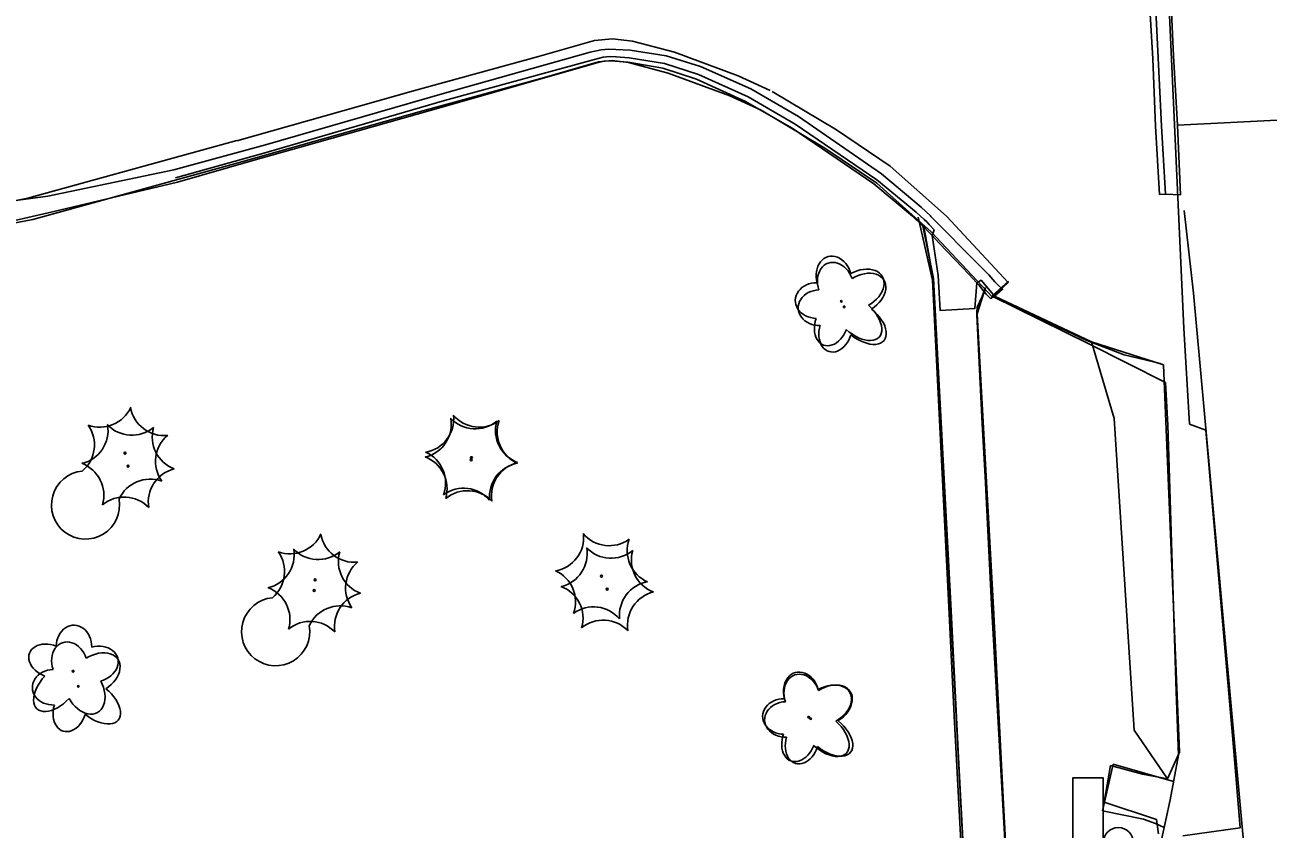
# Model space of a CAD drawing. Extents: x 588843 to 2552415, y 180129 to 269402.
# Drawn here: x 594572.6 to 594716.2, y 184494 to 184586.8 of the extents above; entities that cross this region are included whole.
import ezdxf

# ---------------------------------------------------------------- set-up
doc = ezdxf.new("R2010")
doc.units = 0
for name, color, linetype in [('Default', 7, 'Continuous'), ('E_BLD_HvyDash', 7, 'Continuous'), ('E_DWY', 7, 'Continuous'), ('E_LAND_Vegetation', 7, 'Continuous'), ('E_PATH_Sidewalk', 7, 'Continuous'), ('E_RDWY', 7, 'Continuous'), ('E_RDWY_AsphConc', 7, 'Continuous'), ('E_RDWY_C_and_G', 7, 'Continuous'), ('E_RDWY_Gravel', 7, 'Continuous'), ('E_RDWY_PavtEdge', 7, 'Continuous'), ('E_SGN', 7, 'Continuous')]:
    doc.layers.add(name, color=color, linetype=linetype)

# ---------------------------------------------------------------- blocks, each defined once
blk = doc.blocks.new('DTRE')
at = {"layer": 'Default'}
blk.add_circle((-0.18, 0), 0.183, dxfattribs=at)
for centre, major_axis, ratio in [((-1.87, 5.32), (1.36, -4.98), 0.782863), ((4.06, 2.74), (-5.27, -2.93), 0.691916), ((-5.87, 0.15), (4.93, -0.12), 0.832022), ((3.54, -3.71), (-5.01, 4.58), 0.560249), ((-2.49, -5.24), (1.8, 4.86), 0.716896)]:
    blk.add_ellipse(centre, major_axis=major_axis, ratio=ratio, start_param=1.570796, end_param=4.712389, dxfattribs=at)
blk = doc.blocks.new('CTRE')
at = {"layer": 'Default'}
blk.add_circle((0, 0), 0.223, dxfattribs=at)
for centre, start, end in [((-11.97, 8.96), 280.2067, 5.9716), ((1.81, 14.92), 220.2113, 305.9762), ((13.83, 5.89), 160.2113, 245.9762), ((-13.83, -5.9), 340.2113, 65.9762), ((12.03, -9.04), 185.9272, 100.2511), ((-1.81, -14.93), 40.2113, 125.9762)]:
    blk.add_arc(centre, 7.87, start, end, dxfattribs=at)
blk = doc.blocks.new('CTRE_1_1')
at = {"layer": 'Default'}
blk.add_circle((0, 0), 0.223, dxfattribs=at)
for centre, start, end in [((-11.97, 8.96), 280.2067, 5.9716), ((1.81, 14.92), 220.2113, 305.9762), ((13.83, 5.89), 160.2113, 245.9762), ((-13.83, -5.9), 340.2113, 65.9762), ((12.03, -9.04), 100.2511, 185.9272), ((-1.81, -14.93), 40.2113, 125.9762)]:
    blk.add_arc(centre, 7.87, start, end, dxfattribs=at)
blk = doc.blocks.new('DTRE_1_1')
at = {"layer": 'Default'}
blk.add_circle((-0.18, 0), 0.183, dxfattribs=at)
for centre, major_axis, ratio in [((-1.87, 5.32), (1.36, -4.98), 0.782863), ((4.06, 2.74), (-5.27, -2.93), 0.691916), ((-5.87, 0.15), (4.93, -0.12), 0.832022), ((3.54, -3.71), (-5.01, 4.58), 0.560249), ((-2.49, -5.24), (1.8, 4.86), 0.716896)]:
    blk.add_ellipse(centre, major_axis=major_axis, ratio=ratio, start_param=1.570796, end_param=4.712389, dxfattribs=at)
blk = doc.blocks.new('SGN_1')
at = {"layer": 'Default'}
blk.add_lwpolyline([(-3.5, -15), (-10.5, -15), (-10.5, 15), (-3.5, 15)], close=True, dxfattribs=at)
blk.add_circle((0, 0), 3.5, dxfattribs=at)
blk = doc.blocks.new('DTRE_4')
at = {"layer": 'E_LAND_Vegetation'}
blk.add_circle((-0.6, 0), 0.601, dxfattribs=at)
for centre, major_axis, ratio in [((-6.14, 17.45), (4.46, -16.34), 0.782863), ((13.31, 8.98), (-17.3, -9.61), 0.691916), ((-19.26, 0.5), (16.18, -0.4), 0.832022), ((11.62, -12.16), (-16.44, 15.03), 0.560249), ((-8.18, -17.2), (5.91, 15.93), 0.716896)]:
    blk.add_ellipse(centre, major_axis=major_axis, ratio=ratio, start_param=1.570796, end_param=4.712389, dxfattribs=at)
blk = doc.blocks.new('CTRE_4')
at = {"layer": 'E_LAND_Vegetation'}
blk.add_circle((0, 0), 0.733, dxfattribs=at)
for centre, radius, start, end in [((-39.28, 29.41), 25.81, 280.2067, 5.97162), ((5.93, 48.96), 25.81, 220.21132, 305.97623), ((45.37, 19.34), 25.81, 160.21133, 245.97624), ((-45.37, -19.35), 25.81, 340.21132, 65.97623), ((39.47, -29.65), 25.83, 100.25111, 185.92721), ((-5.93, -48.97), 25.81, 40.21133, 125.97624)]:
    blk.add_arc(centre, radius, start, end, dxfattribs=at)

msp = doc.modelspace()

# ---------------------------------------------------------------- linework, layer by layer
at = {"layer": 'E_BLD_HvyDash'}
msp.add_lwpolyline([(594682.53, 184557.02), (594682.31, 184554.05), (594678.29, 184553.82), (594678.05, 184557.85), (594677.38, 184562.46)], dxfattribs=at)
at = {"layer": 'E_DWY'}
for points in [[(594597.1, 184573.41), (594617.49, 184579.16), (594631.93, 184583.11), (594638.37, 184584.96), (594640.46, 184585.18), (594642.78, 184584.89), (594647.64, 184583.61), (594654.96, 184580.88), (594658.66, 184579.19)], [(594597.78, 184571.01), (594618.16, 184576.75), (594632.6, 184580.7), (594638.85, 184582.5), (594640.43, 184582.66), (594642.31, 184582.43), (594646.88, 184581.22), (594654, 184578.57), (594657.63, 184576.92)], [(594658.9, 184579.07), (594666.32, 184574.67), (594672.52, 184570.47), (594679.02, 184564.69), (594686.15, 184557.06), (594684.32, 184555.35)], [(594657.63, 184576.92), (594664.98, 184572.56), (594670.98, 184568.49), (594677.27, 184562.9), (594684.32, 184555.35)], [(594536.35, 184566.77), (594555.85, 184565.27), (594560.82, 184565.04), (594565.74, 184565.37), (594572.97, 184566.76), (594597.11, 184573.42)], [(594536.16, 184564.27), (594555.7, 184562.78), (594560.85, 184562.53), (594566.07, 184562.88), (594573.54, 184564.33), (594597.78, 184571.01)], [(594589.81, 184570.06), (594575.29, 184567.02), (594568.66, 184566.14), (594563.67, 184565.57), (594559.1, 184565.5), (594553.5, 184565.71), (594541.2, 184566.73), (594527, 184567.87), (594514.28, 184568.88), (594510.63, 184568.71), (594508.03, 184567.75), (594505.53, 184566.23), (594503.66, 184564.19), (594502.3, 184562.19), (594501.47, 184559.92), (594500.92, 184556.63)], [(594590.26, 184568.64), (594575.81, 184565.21), (594569.08, 184563.67), (594563.83, 184563.07), (594559.08, 184563), (594553.35, 184563.21), (594540.99, 184564.24), (594526.8, 184565.38), (594514.24, 184566.38), (594511.13, 184566.23), (594509.12, 184565.49), (594507.14, 184564.28), (594505.63, 184562.63), (594504.54, 184561.03), (594503.89, 184559.28), (594503.38, 184556.22)], [(594686.2, 184557.2), (594684.34, 184555.54), (594688.91, 184553.35), (594695.23, 184550.35), (594699.53, 184548.68), (594703.72, 184547.7)], [(594684.38, 184555.44), (594695.46, 184549.97), (594704.29, 184545.49)]]:
    msp.add_lwpolyline(points, dxfattribs=at)
at = {"layer": 'E_PATH_Sidewalk'}
for points in [[(594675.75, 184564.58), (594677.4, 184557.3), (594678.16, 184541.92), (594679.16, 184521.94), (594679.92, 184507.02), (594680.77, 184491.07), (594681.58, 184478.79), (594686.51, 184479.12), (594685.56, 184496.05), (594684.23, 184519.87), (594683.07, 184543.24), (594682.53, 184553.77), (594683.52, 184556.45)], [(594681.64, 184478.89), (594680.41, 184502.23), (594679.51, 184519.87), (594677.54, 184557.52), (594676.29, 184563.57)], [(594676.35, 184563.71), (594677.44, 184557.73), (594678.65, 184535.48), (594680.5, 184500.44), (594681.65, 184478.71), (594686.56, 184479.05), (594684.87, 184510.35), (594683.13, 184540.75), (594682.52, 184553.31), (594682.58, 184554.21), (594683.51, 184556.22)], [(594681.64, 184478.89), (594686.52, 184479.1), (594685.29, 184502.81), (594684.45, 184519.51), (594682.57, 184553.42), (594683.38, 184555.97)]]:
    msp.add_lwpolyline(points, dxfattribs=at)
at = {"layer": 'E_RDWY'}
for points in [[(594707.06, 184540.71), (594708.95, 184539.99), (594712.13, 184503.86), (594712.92, 184494.11), (594706.29, 184493.18)], [(594705.23, 184499.46), (594698.27, 184501.45), (594697.04, 184496.07), (594701.78, 184495.12), (594703.17, 184494.62), (594704.14, 184494.15)]]:
    msp.add_lwpolyline(points, dxfattribs=at)
at = {"layer": 'E_RDWY_AsphConc'}
for points in [[(594705.7, 184575.19), (594717.98, 184575.83), (594729.93, 184576.63), (594728.28, 184603.88), (594725.93, 184649.38), (594725.41, 184663.64)], [(594703.5, 184493.43), (594703.28, 184495.06), (594697.22, 184497.07), (594697.97, 184501.29), (594701.66, 184500.31), (594704.54, 184499.76), (594705.94, 184502.85), (594704.07, 184547.54), (594695.76, 184550.21), (594684.58, 184555.48)]]:
    msp.add_lwpolyline(points, dxfattribs=at)
at = {"layer": 'E_RDWY_C_and_G'}
for points in [[(594700.74, 184672.16), (594702.68, 184631.17), (594704.57, 184592.09), (594706.44, 184551.77), (594707.06, 184540.71)], [(594703.6, 184567.21), (594703.14, 184575.1), (594702.85, 184582.87), (594701.31, 184608.7), (594699.21, 184646.33), (594698.74, 184659.86)], [(594704.31, 184567.22), (594703.84, 184575.07), (594703.47, 184582.96), (594702.64, 184599.45), (594700.07, 184645.67), (594699.31, 184659.82)], [(594703.6, 184567.21), (594704.31, 184567.22), (594706.05, 184567.17), (594705.7, 184575.19), (594705.23, 184583.22), (594704.23, 184605.01), (594702.03, 184645.71), (594701.15, 184660)], [(594684.11, 184555.19), (594684.58, 184555.48), (594685.5, 184556.27), (594684.9, 184556.83), (594684.9, 184556.83), (594684.62, 184557.12), (594684.62, 184557.12), (594683.91, 184557.91), (594683.91, 184557.91), (594683.71, 184558.13), (594683.71, 184558.13), (594682.77, 184559.08), (594682.77, 184559.08), (594681.11, 184560.75), (594681.11, 184560.75), (594678.92, 184562.95), (594678.92, 184562.95), (594677.21, 184564.68), (594677.21, 184564.68), (594677.16, 184564.72), (594677.16, 184564.72), (594676.11, 184565.73), (594676.11, 184565.73), (594671.52, 184569.59), (594671.52, 184569.59), (594661.93, 184576.21), (594661.93, 184576.21), (594656.43, 184579.38), (594650.64, 184581.99), (594650.64, 184581.99), (594646.65, 184583.22), (594642.52, 184583.84), (594642.52, 184583.84), (594640.83, 184583.94), (594640.83, 184583.94), (594639.99, 184583.96), (594639.99, 184583.96), (594639.17, 184583.88), (594639.17, 184583.88), (594637.9, 184583.61), (594637.9, 184583.61), (594620.79, 184578.81), (594600.39, 184572.92), (594589.81, 184570.06)], [(594677.38, 184562.46), (594677.6, 184563.11), (594677.04, 184563.73), (594677.04, 184563.73), (594676.75, 184564.03), (594676.75, 184564.03), (594676.45, 184564.31), (594676.45, 184564.31), (594675.54, 184565.15), (594675.54, 184565.15), (594670.98, 184568.89), (594670.98, 184568.89), (594661.56, 184575.33), (594661.56, 184575.33), (594656.12, 184578.46), (594650.41, 184581.06), (594650.41, 184581.06), (594646.46, 184582.31), (594642.38, 184582.98), (594642.38, 184582.98), (594640.85, 184583.09), (594640.85, 184583.09), (594640.14, 184583.11), (594640.14, 184583.11), (594639.4, 184583.04), (594639.4, 184583.04), (594638.25, 184582.76), (594638.25, 184582.76), (594621.08, 184578.03), (594600.46, 184572.04), (594590.03, 184569.13)], [(594684.11, 184555.19), (594683.61, 184555.71), (594683.61, 184555.71), (594683.38, 184555.97), (594683.38, 184555.97), (594682.75, 184556.76), (594682.75, 184556.76), (594682.53, 184557.02), (594682.53, 184557.02), (594681.59, 184558.02), (594681.59, 184558.02), (594680, 184559.68), (594680, 184559.68), (594678.19, 184561.6), (594678.19, 184561.6), (594677.38, 184562.46), (594677.38, 184562.46), (594677.11, 184562.74), (594677.11, 184562.74), (594676.29, 184563.57), (594676.29, 184563.57), (594676.22, 184563.64), (594676.22, 184563.64), (594675.11, 184564.69), (594675.11, 184564.69), (594670.64, 184568.43), (594670.64, 184568.43), (594661.22, 184574.85), (594661.22, 184574.85), (594655.83, 184577.93), (594650.17, 184580.51), (594650.17, 184580.51), (594646.29, 184581.77), (594642.26, 184582.47), (594642.26, 184582.47), (594640.77, 184582.6), (594640.77, 184582.6), (594640.12, 184582.63), (594640.12, 184582.63), (594639.46, 184582.57), (594639.46, 184582.57), (594638.4, 184582.32), (594638.4, 184582.32), (594621.19, 184577.38), (594604.56, 184572.71), (594598.95, 184571.11), (594590.26, 184568.64)], [(594684.58, 184555.48), (594684.26, 184555.85), (594683.85, 184556.37), (594683.85, 184556.37), (594683.01, 184557.31), (594683.01, 184557.31), (594682.53, 184557.02)], [(594704.29, 184545.49), (594704.56, 184540.57)]]:
    msp.add_lwpolyline(points, dxfattribs=at)
at = {"layer": 'E_RDWY_Gravel'}
for points in [[(594704.54, 184499.76), (594700.68, 184505.36), (594698.4, 184541.34), (594695.76, 184550.21)], [(594704.56, 184540.57), (594705.55, 184509.84), (594705.8, 184502.5), (594704.84, 184497.34), (594703.83, 184492.73)]]:
    msp.add_lwpolyline(points, dxfattribs=at)
at = {"layer": 'E_RDWY_PavtEdge'}
msp.add_lwpolyline([(594716.19, 184459.27), (594714.3, 184481.72), (594713.13, 184494.63), (594707.54, 184555.83), (594706.46, 184565.37)], dxfattribs=at)

# ---------------------------------------------------------------- block references
at = {"layer": 'E_LAND_Vegetation', "xscale": 0.5, "yscale": 0.5}
for name, p in [('DTRE_1_1', (594666.97, 184554.88)), ('CTRE_1_1', (594624.18, 184536.83)), ('CTRE_1_1', (594639.18, 184523.14)), ('DTRE_1_1', (594663.2, 184506.88))]:
    msp.add_blockref(name, p, dxfattribs=at)
at = {"layer": 'E_LAND_Vegetation'}
for name, p, xscale, yscale, rotation in [('DTRE_4', (594667.3, 184554.24), 0.15240030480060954, 0.15240030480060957, 3.4338469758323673), ('CTRE', (594584.18, 184537.35), 0.5000000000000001, 0.5, -90.36283032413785), ('CTRE_4', (594624.16, 184536.59), 0.15240030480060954, 0.15240030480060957, 3.4338469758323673), ('CTRE_4', (594584.53, 184535.85), 0.15240030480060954, 0.15240030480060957, 3.4338469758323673), ('CTRE', (594606.13, 184522.73), 0.5000000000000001, 0.5, -90.36283032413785), ('CTRE_4', (594606.02, 184521.5), 0.15240030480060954, 0.15240030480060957, 3.4338469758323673), ('CTRE_4', (594639.85, 184521.65), 0.15240030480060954, 0.15240030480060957, 3.4338469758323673), ('DTRE', (594578.19, 184512.09), 0.5000000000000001, 0.5, -90.36283032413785), ('DTRE_4', (594578.89, 184510.43), 0.15240030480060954, 0.15240030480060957, 3.4338469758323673), ('DTRE_4', (594663.43, 184506.71), 0.15240030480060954, 0.15240030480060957, 3.4338469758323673)]:
    msp.add_blockref(name, p, dxfattribs=dict(at, xscale=xscale, yscale=yscale, rotation=rotation))
at = {"layer": 'E_SGN', "xscale": 0.5, "yscale": 0.5}
msp.add_blockref('SGN_1', (594698.86, 184492.38), dxfattribs=at)

doc.saveas('drawing.dxf')
